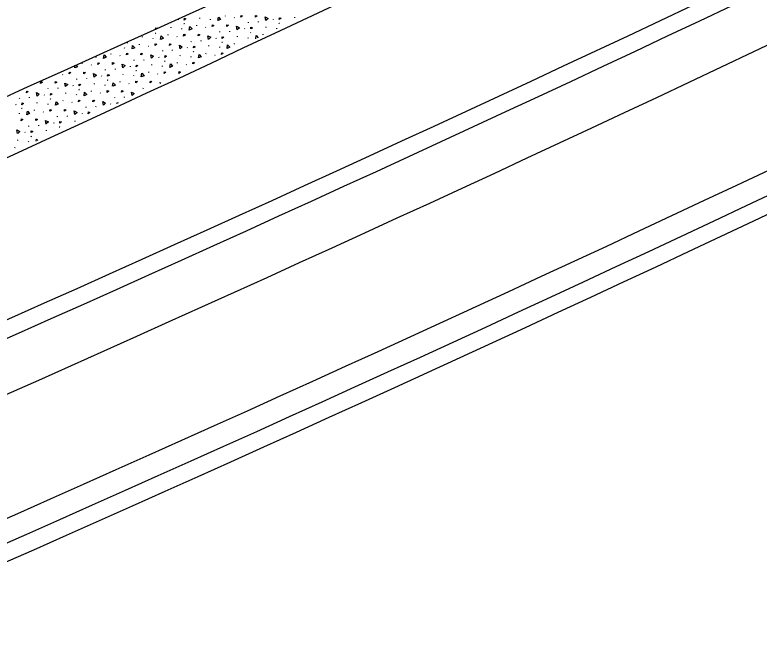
# Model space of a CAD drawing. Extents: x 2338610 to 2351914, y 366540 to 376484.
# Drawn here: x 2348726.3 to 2348791.9, y 367646.9 to 367701.7 of the extents above; entities that cross this region are included whole.
import ezdxf

# ---------------------------------------------------------------- set-up
doc = ezdxf.new("R2010")
doc.units = 0
for name, color, linetype in [('RD_HC_Cl', 7, 'Continuous'), ('RD_PD_ConcMed', 7, 'Continuous'), ('RD_PD_Final_LnLine', 7, 'Continuous'), ('RD_PD_Final_TrvlWay', 7, 'Continuous'), ('RD_PD_FOC', 7, 'Continuous'), ('RD_PD_NOISE-WALL-GM', 7, 'Continuous'), ('RD_PD_SW', 7, 'Continuous')]:
    doc.layers.add(name, color=color, linetype=linetype)

msp = doc.modelspace()

# ---------------------------------------------------------------- linework, layer by layer
at = {"layer": 'RD_HC_Cl'}
msp.add_arc((2347533.93, 370355.677), 2880.79, 281.440729, 295.940729, dxfattribs=at)
at = {"layer": 'RD_PD_ConcMed'}
for p, q in [((2348740.012, 367701.137), (2348740.011, 367701.143)), ((2348740.027, 367701.151), (2348740.016, 367701.14)), ((2348740.649, 367701.261), (2348740.67, 367701.216)), ((2348742.558, 367701.361), (2348742.564, 367701.415)), ((2348743.51, 367701.242), (2348743.515, 367701.296)), ((2348744.825, 367701.542), (2348744.83, 367701.596)), ((2348745.595, 367701.422), (2348745.627, 367701.398)), ((2348746.867, 367700.972), (2348746.872, 367701.026)), ((2348747.739, 367701.02), (2348747.744, 367701.075)), ((2348749.036, 367701.302), (2348749.057, 367701.256)), ((2348750.945, 367701.401), (2348750.95, 367701.456)), ((2348738.673, 367700.381), (2348738.693, 367700.53)), ((2348740.034, 367700.527), (2348740.039, 367700.581)), ((2348740.985, 367700.408), (2348740.991, 367700.462)), ((2348741.167, 367700.901), (2348741.199, 367700.876)), ((2348741.192, 367700.896), (2348741.224, 367700.871)), ((2348742.301, 367700.708), (2348742.306, 367700.762)), ((2348743.071, 367700.588), (2348743.102, 367700.564)), ((2348746.511, 367700.468), (2348746.532, 367700.422)), ((2348748.421, 367700.567), (2348748.426, 367700.622)), ((2348749.372, 367700.448), (2348749.377, 367700.503)), ((2348749.554, 367700.942), (2348749.585, 367700.917)), ((2348749.579, 367700.937), (2348749.61, 367700.912)), ((2348737.51, 367699.693), (2348737.515, 367699.747)), ((2348738.643, 367700.067), (2348738.674, 367700.042)), ((2348738.668, 367700.062), (2348738.699, 367700.037)), ((2348739.776, 367699.874), (2348739.782, 367699.928)), ((2348740.546, 367699.754), (2348740.578, 367699.73)), ((2348744.342, 367700.137), (2348744.348, 367700.192)), ((2348745.215, 367700.186), (2348745.22, 367700.24)), ((2348745.896, 367699.733), (2348745.902, 367699.788)), ((2348746.847, 367699.614), (2348746.853, 367699.669)), ((2348747.029, 367700.108), (2348747.061, 367700.083)), ((2348747.054, 367700.103), (2348747.086, 367700.078)), ((2348748.163, 367699.914), (2348748.168, 367699.969)), ((2348736.118, 367699.233), (2348736.15, 367699.208)), ((2348736.143, 367699.228), (2348736.175, 367699.203)), ((2348737.252, 367699.04), (2348737.257, 367699.094)), ((2348738.461, 367699.574), (2348738.466, 367699.628)), ((2348741.818, 367699.303), (2348741.823, 367699.358)), ((2348742.69, 367699.352), (2348742.696, 367699.406)), ((2348743.987, 367699.634), (2348744.008, 367699.588)), ((2348744.505, 367699.274), (2348744.536, 367699.249)), ((2348744.53, 367699.268), (2348744.561, 367699.244)), ((2348745.638, 367699.08), (2348745.644, 367699.135)), ((2348735.937, 367698.74), (2348735.942, 367698.794)), ((2348738.022, 367698.92), (2348738.054, 367698.895)), ((2348739.293, 367698.469), (2348739.299, 367698.524)), ((2348740.166, 367698.518), (2348740.171, 367698.572)), ((2348741.463, 367698.8), (2348741.484, 367698.754)), ((2348741.981, 367698.439), (2348742.012, 367698.415)), ((2348742.006, 367698.434), (2348742.037, 367698.41)), ((2348743.372, 367698.899), (2348743.377, 367698.954)), ((2348744.323, 367698.78), (2348744.328, 367698.835)), ((2348733.412, 367697.905), (2348733.418, 367697.96)), ((2348734.728, 367698.206), (2348734.733, 367698.26)), ((2348735.498, 367698.086), (2348735.529, 367698.061)), ((2348736.769, 367697.635), (2348736.775, 367697.69)), ((2348737.642, 367697.684), (2348737.647, 367697.738)), ((2348738.938, 367697.965), (2348738.959, 367697.92)), ((2348740.847, 367698.065), (2348740.853, 367698.119)), ((2348741.799, 367697.946), (2348741.804, 367698)), ((2348743.114, 367698.246), (2348743.119, 367698.301)), ((2348743.884, 367698.127), (2348743.916, 367698.102)), ((2348731.539, 367696.994), (2348731.578, 367697.223)), ((2348732.203, 367697.372), (2348732.209, 367697.426)), ((2348732.973, 367697.252), (2348733.005, 367697.227)), ((2348736.414, 367697.131), (2348736.435, 367697.086)), ((2348738.323, 367697.231), (2348738.328, 367697.285)), ((2348739.274, 367697.112), (2348739.28, 367697.166)), ((2348739.456, 367697.605), (2348739.488, 367697.581)), ((2348739.481, 367697.6), (2348739.513, 367697.576)), ((2348740.59, 367697.412), (2348740.595, 367697.467)), ((2348741.36, 367697.293), (2348741.391, 367697.268)), ((2348730.449, 367696.418), (2348730.481, 367696.393)), ((2348734.245, 367696.801), (2348734.25, 367696.855)), ((2348735.117, 367696.85), (2348735.123, 367696.904)), ((2348735.799, 367696.397), (2348735.804, 367696.451)), ((2348736.932, 367696.771), (2348736.963, 367696.747)), ((2348736.957, 367696.766), (2348736.988, 367696.742)), ((2348738.065, 367696.578), (2348738.071, 367696.632)), ((2348738.836, 367696.458), (2348738.867, 367696.434)), ((2348731.72, 367695.967), (2348731.726, 367696.021)), ((2348732.593, 367696.016), (2348732.598, 367696.07)), ((2348733.889, 367696.297), (2348733.91, 367696.252)), ((2348734.407, 367695.937), (2348734.439, 367695.912)), ((2348734.432, 367695.932), (2348734.464, 367695.907)), ((2348735.541, 367695.744), (2348735.546, 367695.798)), ((2348736.75, 367696.278), (2348736.755, 367696.332)), ((2348729.196, 367695.133), (2348729.201, 367695.187)), ((2348730.068, 367695.181), (2348730.074, 367695.236)), ((2348731.365, 367695.463), (2348731.386, 367695.417)), ((2348731.883, 367695.103), (2348731.915, 367695.078)), ((2348731.908, 367695.098), (2348731.94, 367695.073)), ((2348733.274, 367695.563), (2348733.28, 367695.617)), ((2348734.226, 367695.444), (2348734.231, 367695.498)), ((2348736.311, 367695.624), (2348736.343, 367695.6)), ((2348737.583, 367695.173), (2348737.588, 367695.228)), ((2348727.544, 367694.347), (2348727.55, 367694.402)), ((2348728.841, 367694.629), (2348728.862, 367694.583)), ((2348730.75, 367694.729), (2348730.755, 367694.783)), ((2348731.701, 367694.61), (2348731.707, 367694.664)), ((2348733.017, 367694.91), (2348733.022, 367694.964)), ((2348733.787, 367694.79), (2348733.818, 367694.766)), ((2348735.058, 367694.339), (2348735.064, 367694.394)), ((2348735.931, 367694.388), (2348735.936, 367694.442)), ((2348726.316, 367693.795), (2348726.337, 367693.749)), ((2348726.672, 367694.299), (2348726.677, 367694.353)), ((2348728.226, 367693.895), (2348728.231, 367693.949)), ((2348729.177, 367693.776), (2348729.182, 367693.83)), ((2348729.359, 367694.269), (2348729.39, 367694.244)), ((2348729.384, 367694.264), (2348729.415, 367694.239)), ((2348730.492, 367694.076), (2348730.498, 367694.13)), ((2348731.262, 367693.956), (2348731.294, 367693.931)), ((2348734.703, 367693.836), (2348734.724, 367693.79)), ((2348726.834, 367693.435), (2348726.866, 367693.41)), ((2348726.859, 367693.43), (2348726.891, 367693.405)), ((2348727.968, 367693.242), (2348727.973, 367693.296)), ((2348728.738, 367693.122), (2348728.77, 367693.097)), ((2348732.534, 367693.505), (2348732.539, 367693.56)), ((2348733.406, 367693.554), (2348733.412, 367693.608)), ((2348726.652, 367692.941), (2348726.658, 367692.996)), ((2348730.009, 367692.671), (2348730.015, 367692.726)), ((2348730.882, 367692.72), (2348730.887, 367692.774)), ((2348732.179, 367693.001), (2348732.199, 367692.956)), ((2348727.485, 367691.837), (2348727.491, 367691.891)), ((2348728.358, 367691.886), (2348728.363, 367691.94)), ((2348729.654, 367692.167), (2348729.675, 367692.122)), ((2348730.172, 367691.807), (2348730.204, 367691.783)), ((2348730.197, 367691.802), (2348730.229, 367691.778)), ((2348731.563, 367692.267), (2348731.569, 367692.321)), ((2348727.13, 367691.333), (2348727.151, 367691.288)), ((2348729.039, 367691.433), (2348729.044, 367691.487)), ((2348726.515, 367690.599), (2348726.52, 367690.653)), ((2348727.466, 367690.48), (2348727.471, 367690.534)), ((2348727.648, 367690.973), (2348727.679, 367690.948)), ((2348727.673, 367690.968), (2348727.704, 367690.943)), ((2348726.257, 367689.946), (2348726.262, 367690))]:
    msp.add_line(p, q, dxfattribs=at)
for points in [[(2348746.194, 367701.468), (2348746.214, 367701.621), (2348746.345, 367701.577), (2348746.194, 367701.468)], [(2348747.474, 367701.473), (2348747.493, 367701.626), (2348747.625, 367701.582), (2348747.474, 367701.473)], [(2348741.198, 367701.215), (2348741.218, 367701.368), (2348741.349, 367701.324), (2348741.198, 367701.215)], [(2348744.161, 367701.165), (2348744.214, 367701.48), (2348744.407, 367701.269), (2348744.166, 367701.166)], [(2348748.398, 367701.178), (2348748.34, 367701.493), (2348748.593, 367701.36), (2348748.402, 367701.181)], [(2348749.584, 367701.256), (2348749.604, 367701.409), (2348749.736, 367701.364), (2348749.584, 367701.256)], [(2348738.697, 367700.532), (2348738.825, 367700.49), (2348738.673, 367700.381)], [(2348741.636, 367700.331), (2348741.69, 367700.646), (2348741.882, 367700.435), (2348741.642, 367700.332)], [(2348743.669, 367700.634), (2348743.689, 367700.787), (2348743.821, 367700.743), (2348743.669, 367700.634)], [(2348744.949, 367700.639), (2348744.969, 367700.792), (2348745.1, 367700.748), (2348744.949, 367700.639)], [(2348745.874, 367700.343), (2348745.816, 367700.658), (2348746.069, 367700.526), (2348745.878, 367700.347)], [(2348747.06, 367700.422), (2348747.08, 367700.574), (2348747.211, 367700.53), (2348747.06, 367700.422)], [(2348739.112, 367699.497), (2348739.165, 367699.812), (2348739.358, 367699.601), (2348739.117, 367699.498)], [(2348741.145, 367699.8), (2348741.165, 367699.953), (2348741.296, 367699.908), (2348741.145, 367699.8)], [(2348742.425, 367699.805), (2348742.444, 367699.958), (2348742.576, 367699.913), (2348742.425, 367699.805)], [(2348743.349, 367699.509), (2348743.292, 367699.824), (2348743.545, 367699.692), (2348743.354, 367699.513)], [(2348744.536, 367699.588), (2348744.555, 367699.74), (2348744.687, 367699.696), (2348744.536, 367699.588)], [(2348747.5, 367699.55), (2348747.552, 367699.853), (2348747.731, 367699.657)], [(2348738.621, 367698.966), (2348738.64, 367699.119), (2348738.772, 367699.074), (2348738.621, 367698.966)], [(2348739.9, 367698.971), (2348739.92, 367699.124), (2348740.052, 367699.079), (2348739.9, 367698.971)], [(2348740.825, 367698.675), (2348740.767, 367698.99), (2348741.02, 367698.858), (2348740.829, 367698.679)], [(2348744.974, 367698.703), (2348745.027, 367699.019), (2348745.22, 367698.808), (2348744.979, 367698.705)], [(2348736.588, 367698.662), (2348736.641, 367698.978), (2348736.834, 367698.767), (2348736.593, 367698.664)], [(2348742.011, 367698.754), (2348742.031, 367698.906), (2348742.162, 367698.862), (2348742.011, 367698.754)], [(2348734.063, 367697.828), (2348734.117, 367698.144), (2348734.309, 367697.933), (2348734.068, 367697.83)], [(2348736.096, 367698.132), (2348736.116, 367698.284), (2348736.248, 367698.24), (2348736.096, 367698.132)], [(2348737.376, 367698.137), (2348737.396, 367698.29), (2348737.527, 367698.245), (2348737.376, 367698.137)], [(2348738.301, 367697.841), (2348738.243, 367698.156), (2348738.496, 367698.024), (2348738.305, 367697.845)], [(2348739.487, 367697.919), (2348739.507, 367698.072), (2348739.638, 367698.028), (2348739.487, 367697.919)], [(2348742.45, 367697.869), (2348742.503, 367698.185), (2348742.696, 367697.974), (2348742.455, 367697.871)], [(2348744.483, 367698.172), (2348744.503, 367698.325), (2348744.634, 367698.281), (2348744.483, 367698.172)], [(2348731.644, 367697.253), (2348731.785, 367697.099), (2348731.544, 367696.996)], [(2348733.572, 367697.298), (2348733.592, 367697.45), (2348733.723, 367697.406), (2348733.572, 367697.298)], [(2348734.852, 367697.303), (2348734.871, 367697.455), (2348735.003, 367697.411), (2348734.852, 367697.303)], [(2348735.776, 367697.007), (2348735.719, 367697.322), (2348735.972, 367697.189), (2348735.781, 367697.01)], [(2348736.963, 367697.085), (2348736.982, 367697.238), (2348737.114, 367697.194), (2348736.963, 367697.085)], [(2348739.925, 367697.035), (2348739.979, 367697.351), (2348740.171, 367697.139), (2348739.931, 367697.037)], [(2348741.959, 367697.338), (2348741.978, 367697.491), (2348742.11, 367697.447), (2348741.959, 367697.338)], [(2348731.048, 367696.464), (2348731.067, 367696.616), (2348731.199, 367696.572), (2348731.048, 367696.464)], [(2348732.327, 367696.469), (2348732.347, 367696.621), (2348732.479, 367696.577), (2348732.327, 367696.469)], [(2348733.252, 367696.173), (2348733.194, 367696.488), (2348733.447, 367696.355), (2348733.256, 367696.176)], [(2348734.438, 367696.251), (2348734.458, 367696.404), (2348734.589, 367696.36), (2348734.438, 367696.251)], [(2348737.401, 367696.201), (2348737.454, 367696.516), (2348737.647, 367696.305), (2348737.406, 367696.202)], [(2348739.434, 367696.504), (2348739.454, 367696.657), (2348739.585, 367696.613), (2348739.434, 367696.504)], [(2348740.714, 367696.509), (2348740.734, 367696.662), (2348740.865, 367696.618), (2348740.714, 367696.509)], [(2348728.523, 367695.63), (2348728.543, 367695.782), (2348728.675, 367695.738), (2348728.523, 367695.63)], [(2348729.803, 367695.635), (2348729.823, 367695.787), (2348729.954, 367695.743), (2348729.803, 367695.635)], [(2348736.91, 367695.67), (2348736.929, 367695.823), (2348737.061, 367695.779), (2348736.91, 367695.67)], [(2348738.189, 367695.675), (2348738.209, 367695.828), (2348738.341, 367695.784), (2348738.189, 367695.675)], [(2348730.728, 367695.339), (2348730.67, 367695.654), (2348730.923, 367695.521), (2348730.732, 367695.342)], [(2348731.914, 367695.417), (2348731.933, 367695.57), (2348732.065, 367695.526), (2348731.914, 367695.417)], [(2348734.877, 367695.367), (2348734.93, 367695.682), (2348735.123, 367695.471), (2348734.882, 367695.368)], [(2348739.068, 367695.632), (2348739.056, 367695.694), (2348739.125, 367695.658)], [(2348727.279, 367694.8), (2348727.298, 367694.953), (2348727.43, 367694.909), (2348727.279, 367694.8)], [(2348728.203, 367694.505), (2348728.146, 367694.82), (2348728.399, 367694.687), (2348728.208, 367694.508)], [(2348729.389, 367694.583), (2348729.409, 367694.736), (2348729.541, 367694.691), (2348729.389, 367694.583)], [(2348732.352, 367694.532), (2348732.406, 367694.848), (2348732.598, 367694.637), (2348732.357, 367694.534)], [(2348734.385, 367694.836), (2348734.405, 367694.989), (2348734.537, 367694.944), (2348734.385, 367694.836)], [(2348735.665, 367694.841), (2348735.685, 367694.994), (2348735.816, 367694.949), (2348735.665, 367694.841)], [(2348736.59, 367694.545), (2348736.532, 367694.86), (2348736.785, 367694.728), (2348736.594, 367694.549)], [(2348726.865, 367693.749), (2348726.885, 367693.902), (2348727.016, 367693.857), (2348726.865, 367693.749)], [(2348729.828, 367693.698), (2348729.881, 367694.014), (2348730.074, 367693.803), (2348729.833, 367693.7)], [(2348731.861, 367694.002), (2348731.881, 367694.155), (2348732.012, 367694.11), (2348731.861, 367694.002)], [(2348733.141, 367694.007), (2348733.16, 367694.16), (2348733.292, 367694.115), (2348733.141, 367694.007)], [(2348734.065, 367693.711), (2348734.008, 367694.026), (2348734.261, 367693.894), (2348734.07, 367693.715)], [(2348735.26, 367693.857), (2348735.271, 367693.942), (2348735.371, 367693.909)], [(2348727.304, 367692.864), (2348727.357, 367693.18), (2348727.549, 367692.969), (2348727.309, 367692.866)], [(2348729.337, 367693.168), (2348729.356, 367693.32), (2348729.488, 367693.276), (2348729.337, 367693.168)], [(2348730.616, 367693.173), (2348730.636, 367693.325), (2348730.768, 367693.281), (2348730.616, 367693.173)], [(2348731.541, 367692.877), (2348731.483, 367693.192), (2348731.736, 367693.06), (2348731.545, 367692.881)], [(2348732.727, 367692.955), (2348732.747, 367693.108), (2348732.878, 367693.064), (2348732.727, 367692.955)], [(2348726.812, 367692.334), (2348726.832, 367692.486), (2348726.964, 367692.442), (2348726.812, 367692.334)], [(2348728.092, 367692.339), (2348728.112, 367692.491), (2348728.243, 367692.447), (2348728.092, 367692.339)], [(2348729.017, 367692.043), (2348728.959, 367692.358), (2348729.212, 367692.225), (2348729.021, 367692.046)], [(2348730.203, 367692.121), (2348730.223, 367692.274), (2348730.354, 367692.23), (2348730.203, 367692.121)], [(2348726.492, 367691.209), (2348726.435, 367691.524), (2348726.688, 367691.391), (2348726.497, 367691.212)], [(2348727.678, 367691.287), (2348727.698, 367691.44), (2348727.83, 367691.396), (2348727.678, 367691.287)], [(2348728.14, 367690.537), (2348728.17, 367690.718), (2348728.277, 367690.601)]]:
    msp.add_lwpolyline(points, dxfattribs=at)
at = {"layer": 'RD_PD_Final_LnLine'}
msp.add_arc((2347533.93, 370355.677), 2915.79, 292.01627, 295.940729, dxfattribs=at)
at = {"layer": 'RD_PD_Final_TrvlWay'}
for centre, radius, start, end in [((2347507.259, 370343.815), 2920.936, 292.586459, 296.512976), ((2347533.93, 370355.677), 2933.79, 292.007046, 295.940729)]:
    msp.add_arc(centre, radius, start, end, dxfattribs=at)
at = {"layer": 'RD_PD_FOC'}
msp.add_arc((2347533.93, 370355.677), 2935.29, 292.006281, 295.940729, dxfattribs=at)
at = {"layer": 'RD_PD_NOISE-WALL-GM'}
for radius in [2951.79, 2953.29]:
    msp.add_arc((2347533.93, 370355.677), radius, 291.998918, 295.940729, dxfattribs=at)
at = {"layer": 'RD_PD_SW'}
for radius, start in [(2939.79, 292.00399), (2949.79, 291.998918)]:
    msp.add_arc((2347533.93, 370355.677), radius, start, 295.940729, dxfattribs=at)

doc.saveas('drawing.dxf')
